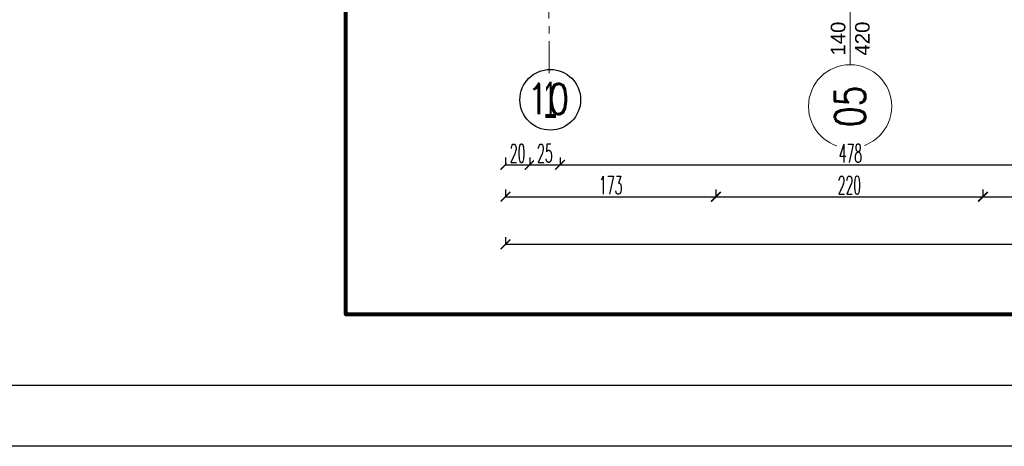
# Model space of a CAD drawing. Header units: millimetres. Extents: x -604189 to 881711, y -381903 to -7297.
# Tile 802 of 1056: x -556121 to -548008, y -183527 to -180012. Entities that reach past the tile are written whole.
import ezdxf
from ezdxf.enums import TextEntityAlignment as Align

# ---------------------------------------------------------------- set-up
doc = ezdxf.new("R2010")
doc.units = ezdxf.units.MM
doc.header["$LTSCALE"] = 100
doc.linetypes.add('ACAD_ISO04W100', pattern=[30.5, 24, -3, 0.5, -3])
doc.linetypes.add('CENTER2', pattern=[1.125, 0.75, -0.125, 0.125, -0.125])
doc.layers.get('Defpoints').update_dxf_attribs({"color": 30})
for name, color, linetype in [('3', 3, 'Continuous'), ('Flowair', 1, 'Continuous'), ('LINIA5', 1, 'Continuous'), ('OPIS', 7, 'Continuous')]:
    doc.layers.add(name, color=color, linetype=linetype)
for name, color, linetype, lineweight in [('osie', 24, 'ACAD_ISO04W100', 5), ('RCAD_wymiary', 7, 'Continuous', 18), ('strop osie', 80, 'ACAD_ISO04W100', 5), ('wym_50rz', 101, 'Continuous', 13)]:
    doc.layers.add(name, color=color, linetype=linetype, lineweight=lineweight)
doc.styles.add('Arial', font='arial.ttf')
doc.styles.add('CDMSTYLE', font='CDMSIMPL', dxfattribs={"width": 0.8, "bigfont": 'CDMBIGPL'})
doc.styles.add('ROMANS', font='romans.shx', dxfattribs={"width": 0.8, "height": 10})
doc.styles.get("Standard").update_dxf_attribs({"font": 'romans.shx', "width": 0.5})
doc.dimstyles.new('1 50', dxfattribs={"dimtxt": 150, "dimasz": 80, "dimexe": 1, "dimexo": 1, "dimgap": 20, "dimtad": 1, "dimdec": 0, "dimlfac": 0.1, "dimtxsty": 'Standard', "dimblk": 'ARCHTICK', "dimcen": 200, "dimclrd": 2, "dimadec": 1, "dimazin": 0, "dimtfac": 1, "dimtdec": 0, "dimtmove": 0, "dimatfit": 3, "dimldrblk": 'ARCHTICK', "dimfxl": 120, "dimfxlon": 1, "dimtfill": 1, "dimarcsym": 0})

# ---------------------------------------------------------------- blocks, each defined once
blk = doc.blocks.new('opis_osi_circle')
at = {"linetype": 'ByBlock', "lineweight": -2}
blk.add_circle((0, 0), 34.95, dxfattribs=at)
blk = doc.blocks.new('_ArchTick')
at = {"layer": 'strop osie', "color": 0, "const_width": 0.15}
blk.add_lwpolyline([(-0.5, -0.5), (0.5, 0.5)], dxfattribs=at)
blk = doc.blocks.new('*D3100')
at = {"layer": 'Defpoints', "color": 0, "linetype": 'ByBlock', "lineweight": 5, "transparency": 16777216}
for p in [(-550384.6, -180134.1), (-552118.9, -180273.3), (-550384.6, -181470.9)]:
    blk.add_point(p, dxfattribs=at)
at = {"layer": 'OPIS', "color": 0, "linetype": 'Continuous', "lineweight": -2, "transparency": 16777216}
for p, q in [((-552118.9, -181410.9), (-552118.9, -181471.9)), ((-550384.6, -181410.9), (-550384.6, -181471.9))]:
    blk.add_line(p, q, dxfattribs=at)
at = {"layer": 'OPIS', "color": 2, "lineweight": -2, "transparency": 16777216}
blk.add_line((-552118.9, -181470.9), (-550384.6, -181470.9), dxfattribs=at)
at = {"layer": 'OPIS', "color": 2, "linetype": 'ByBlock', "lineweight": -2, "transparency": 16777216, "xscale": 80, "yscale": 80, "zscale": 80, "rotation": 180}
blk.add_blockref('_ArchTick', (-552118.9, -181470.9), dxfattribs=at)
at = {"layer": 'OPIS', "color": 2, "linetype": 'ByBlock', "lineweight": -2, "transparency": 16777216, "xscale": 80, "yscale": 80, "zscale": 80}
blk.add_blockref('_ArchTick', (-550384.6, -181470.9), dxfattribs=at)
at = {"layer": 'OPIS', "color": 0, "linetype": 'ByBlock', "lineweight": 13, "transparency": 16777216, "insert": (-551251.8, -181375.9), "char_height": 150, "attachment_point": 5, "bg_fill": 3, "box_fill_scale": 1.1, "bg_fill_color": 256, "bg_fill_true_color": 13158600, "bg_fill_transparency": 0}
blk.add_mtext('173', dxfattribs=at)
blk = doc.blocks.new('*D3101')
at = {"layer": 'Defpoints', "color": 0, "linetype": 'ByBlock', "lineweight": 5, "transparency": 16777216}
for p in [(-548184.6, -180073.3), (-550384.6, -180134.1), (-548184.6, -181470.9)]:
    blk.add_point(p, dxfattribs=at)
at = {"layer": 'OPIS', "color": 0, "linetype": 'Continuous', "lineweight": -2, "transparency": 16777216}
for p, q in [((-550384.6, -181410.9), (-550384.6, -181471.9)), ((-548184.6, -181410.9), (-548184.6, -181471.9))]:
    blk.add_line(p, q, dxfattribs=at)
at = {"layer": 'OPIS', "color": 2, "lineweight": -2, "transparency": 16777216}
blk.add_line((-550384.6, -181470.9), (-548184.6, -181470.9), dxfattribs=at)
at = {"layer": 'OPIS', "color": 2, "linetype": 'ByBlock', "lineweight": -2, "transparency": 16777216, "xscale": 80, "yscale": 80, "zscale": 80, "rotation": 180}
blk.add_blockref('_ArchTick', (-550384.6, -181470.9), dxfattribs=at)
at = {"layer": 'OPIS', "color": 2, "linetype": 'ByBlock', "lineweight": -2, "transparency": 16777216, "xscale": 80, "yscale": 80, "zscale": 80}
blk.add_blockref('_ArchTick', (-548184.6, -181470.9), dxfattribs=at)
at = {"layer": 'OPIS', "color": 0, "linetype": 'ByBlock', "lineweight": 13, "transparency": 16777216, "insert": (-549284.6, -181375.9), "char_height": 150, "attachment_point": 5, "bg_fill": 3, "box_fill_scale": 1.1, "bg_fill_color": 256, "bg_fill_true_color": 13158600, "bg_fill_transparency": 0}
blk.add_mtext('220', dxfattribs=at)
blk = doc.blocks.new('*D3102')
at = {"layer": 'Defpoints', "color": 0, "linetype": 'ByBlock', "lineweight": 5, "transparency": 16777216}
for p in [(-548184.6, -180073.3), (-545364.6, -180134.1), (-545364.6, -181470.9)]:
    blk.add_point(p, dxfattribs=at)
at = {"layer": 'OPIS', "color": 0, "linetype": 'Continuous', "lineweight": -2, "transparency": 16777216}
for p, q in [((-548184.6, -181410.9), (-548184.6, -181471.9)), ((-545364.6, -181410.9), (-545364.6, -181471.9))]:
    blk.add_line(p, q, dxfattribs=at)
at = {"layer": 'OPIS', "color": 2, "lineweight": -2, "transparency": 16777216}
blk.add_line((-548184.6, -181470.9), (-545364.6, -181470.9), dxfattribs=at)
at = {"layer": 'OPIS', "color": 2, "linetype": 'ByBlock', "lineweight": -2, "transparency": 16777216, "xscale": 80, "yscale": 80, "zscale": 80, "rotation": 180}
blk.add_blockref('_ArchTick', (-548184.6, -181470.9), dxfattribs=at)
at = {"layer": 'OPIS', "color": 2, "linetype": 'ByBlock', "lineweight": -2, "transparency": 16777216, "xscale": 80, "yscale": 80, "zscale": 80}
blk.add_blockref('_ArchTick', (-545364.6, -181470.9), dxfattribs=at)
at = {"layer": 'OPIS', "color": 0, "linetype": 'ByBlock', "lineweight": 13, "transparency": 16777216, "insert": (-546774.6, -181375.9), "char_height": 150, "attachment_point": 5, "bg_fill": 3, "box_fill_scale": 1.1, "bg_fill_color": 256, "bg_fill_true_color": 13158600, "bg_fill_transparency": 0}
blk.add_mtext('282', dxfattribs=at)
blk = doc.blocks.new('*D3284')
at = {"layer": 'Defpoints', "color": 0, "linetype": 'ByBlock', "lineweight": 5, "transparency": 16777216}
for p in [(-551918.9, -179740.3), (-552118.9, -179940.3)]:
    blk.add_point(p, dxfattribs=at)
at = {"layer": 'OPIS', "color": 0, "linetype": 'Continuous', "lineweight": -2, "transparency": 16777216}
for p, q in [((-552118.9, -181147.9), (-552118.9, -181208.9)), ((-551918.9, -181147.9), (-551918.9, -181208.9))]:
    blk.add_line(p, q, dxfattribs=at)
at = {"layer": 'OPIS', "color": 2, "lineweight": -2, "transparency": 16777216}
blk.add_line((-552118.9, -181207.9), (-551918.9, -181207.9), dxfattribs=at)
at = {"layer": 'OPIS', "color": 2, "linetype": 'ByBlock', "lineweight": -2, "transparency": 16777216, "xscale": 80, "yscale": 80, "zscale": 80, "rotation": 180}
blk.add_blockref('_ArchTick', (-552118.9, -181207.9), dxfattribs=at)
at = {"layer": 'OPIS', "color": 2, "linetype": 'ByBlock', "lineweight": -2, "transparency": 16777216, "xscale": 80, "yscale": 80, "zscale": 80}
blk.add_blockref('_ArchTick', (-551918.9, -181207.9), dxfattribs=at)
at = {"layer": 'OPIS', "color": 0, "linetype": 'ByBlock', "lineweight": 13, "transparency": 16777216, "insert": (-552018.9, -181112.9), "char_height": 150, "attachment_point": 5, "bg_fill": 3, "box_fill_scale": 1.1, "bg_fill_color": 256, "bg_fill_true_color": 13158600, "bg_fill_transparency": 0}
blk.add_mtext('20', dxfattribs=at)
at = {"layer": 'Defpoints', "color": 0, "linetype": 'ByBlock', "lineweight": 5, "transparency": 16777216}
blk.add_point((-551918.9, -181207.9), dxfattribs=at)
blk = doc.blocks.new('*D3285')
at = {"layer": 'Defpoints', "color": 0, "linetype": 'ByBlock', "lineweight": 5, "transparency": 16777216}
for p in [(-551668.9, -179490.3), (-551918.9, -179740.3)]:
    blk.add_point(p, dxfattribs=at)
at = {"layer": 'OPIS', "color": 0, "linetype": 'Continuous', "lineweight": -2, "transparency": 16777216}
for p, q in [((-551918.9, -181147.9), (-551918.9, -181208.9)), ((-551668.9, -181147.9), (-551668.9, -181208.9))]:
    blk.add_line(p, q, dxfattribs=at)
at = {"layer": 'OPIS', "color": 2, "lineweight": -2, "transparency": 16777216}
blk.add_line((-551918.9, -181207.9), (-551668.9, -181207.9), dxfattribs=at)
at = {"layer": 'OPIS', "color": 2, "linetype": 'ByBlock', "lineweight": -2, "transparency": 16777216, "xscale": 80, "yscale": 80, "zscale": 80, "rotation": 180}
blk.add_blockref('_ArchTick', (-551918.9, -181207.9), dxfattribs=at)
at = {"layer": 'OPIS', "color": 2, "linetype": 'ByBlock', "lineweight": -2, "transparency": 16777216, "xscale": 80, "yscale": 80, "zscale": 80}
blk.add_blockref('_ArchTick', (-551668.9, -181207.9), dxfattribs=at)
at = {"layer": 'OPIS', "color": 0, "linetype": 'ByBlock', "lineweight": 13, "transparency": 16777216, "insert": (-551793.9, -181112.9), "char_height": 150, "attachment_point": 5, "bg_fill": 3, "box_fill_scale": 1.1, "bg_fill_color": 256, "bg_fill_true_color": 13158600, "bg_fill_transparency": 0}
blk.add_mtext('25', dxfattribs=at)
at = {"layer": 'Defpoints', "color": 0, "linetype": 'ByBlock', "lineweight": 5, "transparency": 16777216}
blk.add_point((-551668.9, -181207.9), dxfattribs=at)
blk = doc.blocks.new('*D3286')
at = {"layer": 'Defpoints', "color": 0, "linetype": 'ByBlock', "lineweight": 5, "transparency": 16777216}
for p in [(-551668.9, -179490.3), (-546884, -179730.3), (-546884, -181207.9)]:
    blk.add_point(p, dxfattribs=at)
at = {"layer": 'OPIS', "color": 0, "linetype": 'Continuous', "lineweight": -2, "transparency": 16777216}
for p, q in [((-551668.9, -181147.9), (-551668.9, -181208.9)), ((-546884, -181147.9), (-546884, -181208.9))]:
    blk.add_line(p, q, dxfattribs=at)
at = {"layer": 'OPIS', "color": 2, "lineweight": -2, "transparency": 16777216}
blk.add_line((-551668.9, -181207.9), (-546884, -181207.9), dxfattribs=at)
at = {"layer": 'OPIS', "color": 2, "linetype": 'ByBlock', "lineweight": -2, "transparency": 16777216, "xscale": 80, "yscale": 80, "zscale": 80, "rotation": 180}
blk.add_blockref('_ArchTick', (-551668.9, -181207.9), dxfattribs=at)
at = {"layer": 'OPIS', "color": 2, "linetype": 'ByBlock', "lineweight": -2, "transparency": 16777216, "xscale": 80, "yscale": 80, "zscale": 80}
blk.add_blockref('_ArchTick', (-546884, -181207.9), dxfattribs=at)
at = {"layer": 'OPIS', "color": 0, "linetype": 'ByBlock', "lineweight": 13, "transparency": 16777216, "insert": (-549276.5, -181112.9), "char_height": 150, "attachment_point": 5, "bg_fill": 3, "box_fill_scale": 1.1, "bg_fill_color": 256, "bg_fill_true_color": 13158600, "bg_fill_transparency": 0}
blk.add_mtext('478', dxfattribs=at)
blk = doc.blocks.new('*D3293')
at = {"layer": 'Defpoints', "color": 0, "linetype": 'ByBlock', "lineweight": 5, "transparency": 16777216}
for p in [(-552118.9, -179940.3), (-536398.9, -179940.3), (-536398.9, -181863.1)]:
    blk.add_point(p, dxfattribs=at)
at = {"layer": 'OPIS', "color": 0, "linetype": 'Continuous', "lineweight": -2, "transparency": 16777216}
for p, q in [((-552118.9, -181803.1), (-552118.9, -181864.1)), ((-536398.9, -181803.1), (-536398.9, -181864.1))]:
    blk.add_line(p, q, dxfattribs=at)
at = {"layer": 'OPIS', "color": 2, "lineweight": -2, "transparency": 16777216}
blk.add_line((-552118.9, -181863.1), (-536398.9, -181863.1), dxfattribs=at)
at = {"layer": 'OPIS', "color": 2, "linetype": 'ByBlock', "lineweight": -2, "transparency": 16777216, "xscale": 80, "yscale": 80, "zscale": 80, "rotation": 180}
blk.add_blockref('_ArchTick', (-552118.9, -181863.1), dxfattribs=at)
at = {"layer": 'OPIS', "color": 2, "linetype": 'ByBlock', "lineweight": -2, "transparency": 16777216, "xscale": 80, "yscale": 80, "zscale": 80}
blk.add_blockref('_ArchTick', (-536398.9, -181863.1), dxfattribs=at)
at = {"layer": 'OPIS', "color": 0, "linetype": 'ByBlock', "lineweight": 13, "transparency": 16777216, "insert": (-544258.9, -181768.1), "char_height": 150, "attachment_point": 5, "bg_fill": 3, "box_fill_scale": 1.1, "bg_fill_color": 256, "bg_fill_true_color": 13158600, "bg_fill_transparency": 0}
blk.add_mtext('1572', dxfattribs=at)
blk = doc.blocks.new('00NumOkr')
at = {"color": 0, "linetype": 'Continuous', "lineweight": -2}
blk.add_circle((0, 0), 5, dxfattribs=at)
at = {"color": 0, "linetype": 'Continuous', "lineweight": -2, "style": 'CDMSTYLE', "width": 0.5}
blk.add_attdef('NR', text='', height=6, dxfattribs=at).set_placement((0, 0), align=Align.MIDDLE)

msp = doc.modelspace()

# ---------------------------------------------------------------- linework, layer by layer
at = {"color": 0, "lineweight": 9}
msp.add_line((-549278.9, -179317.6), (-549278.9, -180383.5), dxfattribs=at)
at = {"layer": 'LINIA5', "color": 0, "linetype": 'ByBlock'}
msp.add_lwpolyline([(-601105.1, -153827.5), (-517105.1, -153827.5), (-517105.1, -183527.5), (-601105.1, -183527.5), (-601105.1, -153827.5)], dxfattribs=at)
msp.add_lwpolyline([(-600055.1, -154327.5), (-517605.1, -154327.5), (-517605.1, -183027.5), (-600055.1, -183027.5)], close=True, dxfattribs=at)

# ---------------------------------------------------------------- block references
at = {"layer": 'wym_50rz', "color": 0, "linetype": 'ByBlock', "lineweight": 20, "xscale": 9.81334601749, "yscale": 9.81334601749, "zscale": 9.81334601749, "rotation": 270}
msp.add_blockref('opis_osi_circle', (-549278.9, -180726.4), dxfattribs=at)

# ---------------------------------------------------------------- next in the draw order: dimensions: what is measured, and where the dimension line sits
at = {"layer": 'OPIS', "color": 0, "linetype": 'ByBlock', "lineweight": 13}
dim = msp.add_linear_dim(base=(-550384.6, -181470.9), p1=(-552118.9, -180273.3), p2=(-550384.6, -180134.1), dimstyle='1 50', override={"dimtmove": 1, "dimfxl": 60, "dimarcsym": 1}, dxfattribs=at)
dim.commit()
dim.dimension.update_dxf_attribs({"geometry": '*D3100', "text_midpoint": (-551251.8, -181375.9)})

# ---------------------------------------------------------------- next in the draw order: dimensions: what is measured, and where the dimension line sits
for base, p1, p2, override, picture, middle in [((-551918.9, -181207.9), (-552118.9, -179940.3), (-551918.9, -179740.3), {"dimfxl": 60, "dimarcsym": 1}, '*D3284', (-552018.9, -181112.9)), ((-548184.6, -181470.9), (-550384.6, -180134.1), (-548184.6, -180073.3), {"dimtmove": 1, "dimfxl": 60, "dimarcsym": 1}, '*D3101', (-549284.6, -181375.9))]:
    dim = msp.add_linear_dim(base=base, p1=p1, p2=p2, dimstyle='1 50', override=override, dxfattribs=at)
    dim.commit()
    dim.dimension.update_dxf_attribs({"geometry": picture, "text_midpoint": middle})

# ---------------------------------------------------------------- next in the draw order: dimensions: what is measured, and where the dimension line sits
for base, p1, p2, picture, middle in [((-551668.9, -181207.9), (-551918.9, -179740.3), (-551668.9, -179490.3), '*D3285', (-551793.9, -181112.9)), ((-545364.6, -181470.9), (-548184.6, -180073.3), (-545364.6, -180134.1), '*D3102', (-546774.6, -181375.9))]:
    dim = msp.add_linear_dim(base=base, p1=p1, p2=p2, dimstyle='1 50', override={"dimtmove": 1, "dimfxl": 60, "dimarcsym": 1}, dxfattribs=at)
    dim.commit()
    dim.dimension.update_dxf_attribs({"geometry": picture, "text_midpoint": middle})

# ---------------------------------------------------------------- next in the draw order: dimensions: what is measured, and where the dimension line sits
dim = msp.add_linear_dim(base=(-546884, -181207.9), p1=(-551668.9, -179490.3), p2=(-546884, -179730.3), dimstyle='1 50', override={"dimtmove": 1, "dimfxl": 60, "dimarcsym": 1}, dxfattribs=at)
dim.commit()
dim.dimension.update_dxf_attribs({"geometry": '*D3286', "text_midpoint": (-549276.5, -181112.9)})

# ---------------------------------------------------------------- next in the draw order: dimensions: what is measured, and where the dimension line sits
dim = msp.add_linear_dim(base=(-536398.9, -181863.1), p1=(-552118.9, -179940.3), p2=(-536398.9, -179940.3), dimstyle='1 50', override={"dimfxl": 60, "dimarcsym": 1}, dxfattribs=at)
dim.commit()
dim.dimension.update_dxf_attribs({"geometry": '*D3293', "text_midpoint": (-544258.9, -181768.1)})

# ---------------------------------------------------------------- next in the draw order: linework, layer by layer
at = {"layer": 'Flowair', "linetype": 'ByBlock', "lineweight": 80}
msp.add_lwpolyline([(-553434.4, -148321.3), (-534929.2, -148321.3), (-534929.2, -182440.6), (-553434.4, -182440.6)], close=True, dxfattribs=at)
at = {"layer": 'osie', "color": 0, "linetype": 'CENTER2', "ltscale": 5}
msp.add_lwpolyline([(-551793.9, -155439.5), (-551759.4, -180451.5)], dxfattribs=at)

# ---------------------------------------------------------------- next in the draw order: block references
at = {"layer": '3', "color": 0, "linetype": 'Continuous', "xscale": 50, "yscale": 50, "zscale": 50}
msp.add_blockref('00NumOkr', (-551749.4, -180672), dxfattribs=at).add_auto_attribs({'NR': '1'})

# ---------------------------------------------------------------- next in the draw order: texts
at = {"layer": 'RCAD_wymiary', "color": 0, "insert": (-549116.2, -180167.8), "char_height": 120, "width": 4395.861, "attachment_point": 8, "rotation": 90.05112, "style": 'Arial'}
msp.add_mtext('{\\C1;140\\P420}', dxfattribs=at)
at = {"layer": 'wym_50rz', "color": 0, "linetype": 'ByBlock', "lineweight": 20, "style": 'ROMANS', "width": 0.8}
msp.add_text('10', height=250, dxfattribs=at).set_placement((-551766.7, -180665.1), align=Align.MIDDLE_CENTER)
msp.add_text('05', height=250, rotation=90, dxfattribs=at).set_placement((-549278.9, -180726.4), align=Align.MIDDLE_CENTER)

doc.saveas('drawing.dxf')
